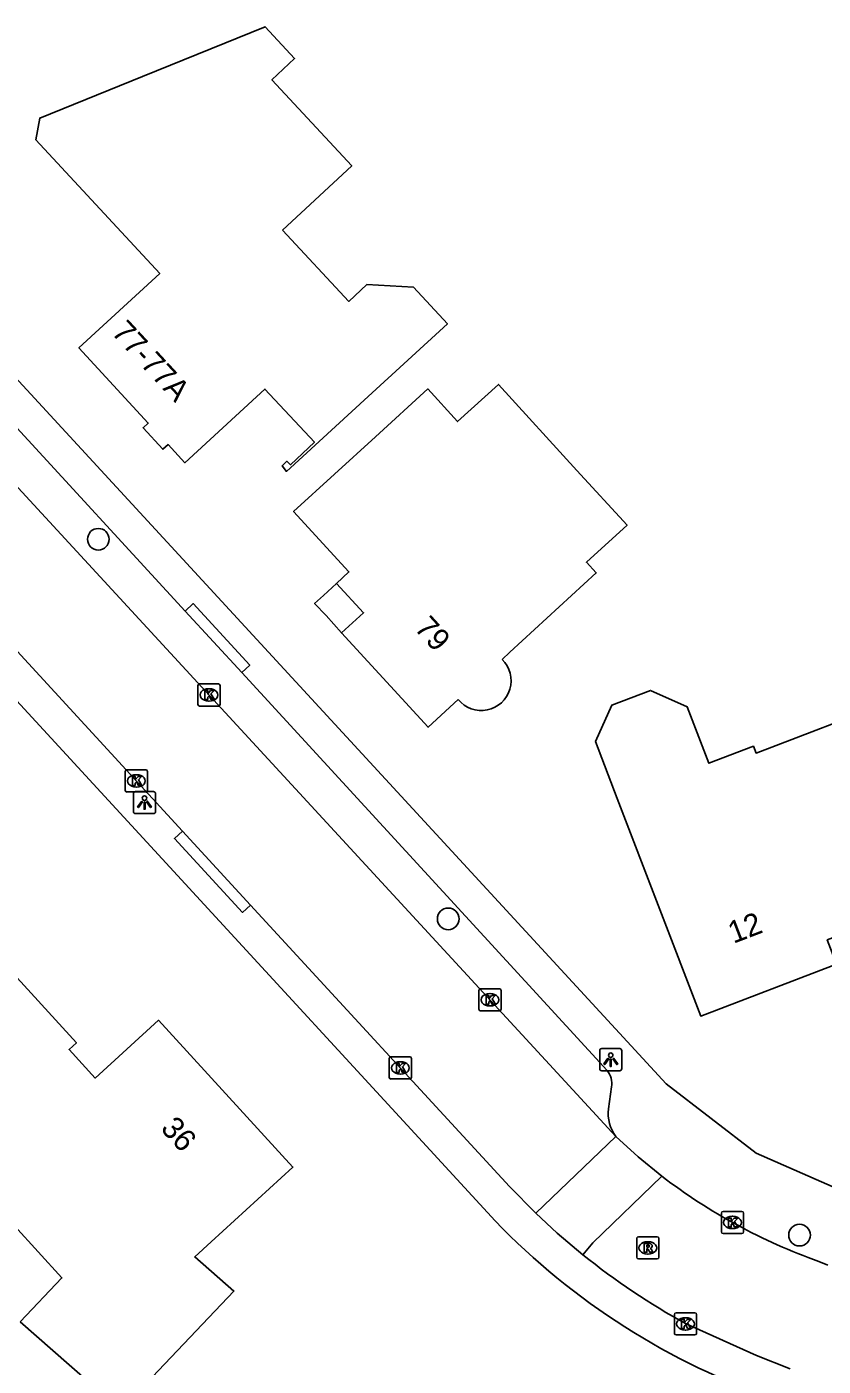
# Model space of a CAD drawing. Extents: x 157767 to 159171, y 387842 to 389425.
# Drawn here: x 158316.7 to 158352.7, y 388925.3 to 388985.7 of the extents above; entities that cross this region are included whole.
import ezdxf

# ---------------------------------------------------------------- set-up
doc = ezdxf.new("R2010")
doc.units = 0
for name, color, linetype in [('IMGEO_Boom', 7, 'Continuous'), ('IMGEO_Kolk', 7, 'Continuous'), ('IMGEO_Lichtpunt', 7, 'Continuous'), ('IMGEO_Pand', 7, 'Continuous'), ('IMGEO_Pand_nummerreeks', 7, 'Continuous'), ('IMGEO_Pand_overbouw', 7, 'Continuous'), ('IMGEO_Rijbaan_lokaal_open', 7, 'Continuous'), ('IMGEO_Rioolput', 7, 'Continuous'), ('IMGEO_Voetpad_open', 7, 'Continuous')]:
    doc.layers.add(name, color=color, linetype=linetype)

msp = doc.modelspace()

# ---------------------------------------------------------------- linework, layer by layer
at = {"layer": 'IMGEO_Boom'}
for centre in [(158319.941, 388962.586), (158335.733, 388945.454), (158351.589, 388931.18)]:
    msp.add_circle(centre, 0.489, dxfattribs=at)
at = {"layer": 'IMGEO_Kolk'}
for p, q in [((158324.434, 388955.134), (158324.434, 388955.986)), ((158324.509, 388956.06), (158325.361, 388956.06)), ((158324.922, 388955.84), (158324.947, 388955.84)), ((158325.435, 388955.986), (158325.435, 388955.134)), ((158325.361, 388955.06), (158324.509, 388955.06)), ((158324.945, 388955.28), (158324.92, 388955.28)), ((158321.158, 388951.254), (158321.158, 388952.106)), ((158321.233, 388952.18), (158322.085, 388952.18)), ((158322.159, 388952.106), (158322.159, 388951.254)), ((158321.669, 388951.4), (158321.644, 388951.4)), ((158321.646, 388951.96), (158321.671, 388951.96)), ((158322.085, 388951.18), (158321.233, 388951.18)), ((158337.118, 388941.375), (158337.118, 388942.227)), ((158337.193, 388942.301), (158338.045, 388942.301)), ((158337.606, 388942.081), (158337.631, 388942.081)), ((158338.119, 388942.227), (158338.119, 388941.375)), ((158338.045, 388941.301), (158337.193, 388941.301)), ((158337.629, 388941.521), (158337.604, 388941.521)), ((158333.074, 388938.3), (158333.074, 388939.152)), ((158333.149, 388939.226), (158334.001, 388939.226)), ((158333.562, 388939.006), (158333.587, 388939.006)), ((158334.075, 388939.152), (158334.075, 388938.3)), ((158334.001, 388938.226), (158333.149, 388938.226)), ((158333.585, 388938.446), (158333.56, 388938.446)), ((158348.063, 388931.325), (158348.063, 388932.177)), ((158348.138, 388932.251), (158348.99, 388932.251)), ((158349.064, 388932.177), (158349.064, 388931.325)), ((158348.574, 388931.471), (158348.549, 388931.471)), ((158348.551, 388932.031), (158348.576, 388932.031)), ((158348.99, 388931.251), (158348.138, 388931.251)), ((158345.943, 388926.746), (158345.943, 388927.598)), ((158346.018, 388927.672), (158346.87, 388927.672)), ((158346.431, 388927.452), (158346.456, 388927.452)), ((158346.944, 388927.598), (158346.944, 388926.746)), ((158346.87, 388926.672), (158346.018, 388926.672)), ((158346.454, 388926.892), (158346.429, 388926.892))]:
    msp.add_line(p, q, dxfattribs=at)
for points in [[(158324.434, 388955.134), (158324.434, 388955.986)], [(158324.509, 388956.06), (158325.361, 388956.06)], [(158324.755, 388955.76), (158324.878, 388955.76), (158324.878, 388955.609), (158325.008, 388955.76), (158325.172, 388955.76), (158325.026, 388955.609), (158325.179, 388955.36), (158325.027, 388955.36), (158324.942, 388955.524), (158324.878, 388955.457), (158324.878, 388955.36), (158324.755, 388955.36), (158324.755, 388955.76)], [(158325.435, 388955.986), (158325.435, 388955.134)], [(158325.361, 388955.06), (158324.509, 388955.06)], [(158321.158, 388951.254), (158321.158, 388952.106)], [(158321.233, 388952.18), (158322.085, 388952.18)], [(158322.159, 388952.106), (158322.159, 388951.254)], [(158321.479, 388951.88), (158321.602, 388951.88), (158321.602, 388951.729), (158321.732, 388951.88), (158321.896, 388951.88), (158321.75, 388951.729), (158321.903, 388951.48), (158321.751, 388951.48), (158321.666, 388951.644), (158321.602, 388951.577), (158321.602, 388951.48), (158321.479, 388951.48), (158321.479, 388951.88)], [(158322.085, 388951.18), (158321.233, 388951.18)], [(158337.118, 388941.375), (158337.118, 388942.227)], [(158337.193, 388942.301), (158338.045, 388942.301)], [(158337.439, 388942.001), (158337.562, 388942.001), (158337.562, 388941.85), (158337.692, 388942.001), (158337.856, 388942.001), (158337.71, 388941.85), (158337.863, 388941.601), (158337.711, 388941.601), (158337.626, 388941.765), (158337.562, 388941.698), (158337.562, 388941.601), (158337.439, 388941.601), (158337.439, 388942.001)], [(158338.119, 388942.227), (158338.119, 388941.375)], [(158338.045, 388941.301), (158337.193, 388941.301)], [(158333.074, 388938.3), (158333.074, 388939.152)], [(158333.149, 388939.226), (158334.001, 388939.226)], [(158333.395, 388938.926), (158333.518, 388938.926), (158333.518, 388938.775), (158333.648, 388938.926), (158333.812, 388938.926), (158333.666, 388938.775), (158333.819, 388938.526), (158333.667, 388938.526), (158333.582, 388938.69), (158333.518, 388938.623), (158333.518, 388938.526), (158333.395, 388938.526), (158333.395, 388938.926)], [(158334.075, 388939.152), (158334.075, 388938.3)], [(158334.001, 388938.226), (158333.149, 388938.226)], [(158348.063, 388931.325), (158348.063, 388932.177)], [(158348.138, 388932.251), (158348.99, 388932.251)], [(158349.064, 388932.177), (158349.064, 388931.325)], [(158348.384, 388931.951), (158348.507, 388931.951), (158348.507, 388931.8), (158348.637, 388931.951), (158348.801, 388931.951), (158348.655, 388931.8), (158348.808, 388931.551), (158348.656, 388931.551), (158348.571, 388931.715), (158348.507, 388931.648), (158348.507, 388931.551), (158348.384, 388931.551), (158348.384, 388931.951)], [(158348.99, 388931.251), (158348.138, 388931.251)], [(158345.943, 388926.746), (158345.943, 388927.598)], [(158346.018, 388927.672), (158346.87, 388927.672)], [(158346.264, 388927.372), (158346.387, 388927.372), (158346.387, 388927.221), (158346.517, 388927.372), (158346.681, 388927.372), (158346.535, 388927.221), (158346.688, 388926.972), (158346.536, 388926.972), (158346.451, 388927.136), (158346.387, 388927.069), (158346.387, 388926.972), (158346.264, 388926.972), (158346.264, 388927.372)], [(158346.944, 388927.598), (158346.944, 388926.746)], [(158346.87, 388926.672), (158346.018, 388926.672)]]:
    msp.add_lwpolyline(points, dxfattribs=at)
for centre, start, end in [((158324.511, 388955.984), 91.55205, 178.44795), ((158324.511, 388955.984), 91.55205, 178.44795), ((158325.359, 388955.984), 1.55205, 88.44795), ((158325.359, 388955.984), 1.55205, 88.44795), ((158324.511, 388955.136), 181.55205, 268.44795), ((158324.511, 388955.136), 181.55205, 268.44795), ((158325.359, 388955.136), 271.55205, 358.44795), ((158325.359, 388955.136), 271.55205, 358.44795), ((158321.235, 388952.104), 91.55205, 178.44795), ((158321.235, 388952.104), 91.55205, 178.44795), ((158322.083, 388952.104), 1.55205, 88.44795), ((158322.083, 388952.104), 1.55205, 88.44795), ((158321.235, 388951.256), 181.55205, 268.44795), ((158321.235, 388951.256), 181.55205, 268.44795), ((158322.083, 388951.256), 271.55205, 358.44795), ((158322.083, 388951.256), 271.55205, 358.44795), ((158337.195, 388942.225), 91.55205, 178.44795), ((158337.195, 388942.225), 91.55205, 178.44795), ((158338.043, 388942.225), 1.55205, 88.44795), ((158338.043, 388942.225), 1.55205, 88.44795), ((158337.195, 388941.377), 181.55205, 268.44795), ((158337.195, 388941.377), 181.55205, 268.44795), ((158338.043, 388941.377), 271.55205, 358.44795), ((158338.043, 388941.377), 271.55205, 358.44795), ((158333.151, 388939.15), 91.55205, 178.44795), ((158333.151, 388939.15), 91.55205, 178.44795), ((158333.999, 388939.15), 1.55205, 88.44795), ((158333.999, 388939.15), 1.55205, 88.44795), ((158333.151, 388938.302), 181.55205, 268.44795), ((158333.151, 388938.302), 181.55205, 268.44795), ((158333.999, 388938.302), 271.55205, 358.44795), ((158333.999, 388938.302), 271.55205, 358.44795), ((158348.14, 388932.175), 91.55205, 178.44795), ((158348.14, 388932.175), 91.55205, 178.44795), ((158348.988, 388932.175), 1.55205, 88.44795), ((158348.988, 388932.175), 1.55205, 88.44795), ((158348.14, 388931.327), 181.55205, 268.44795), ((158348.14, 388931.327), 181.55205, 268.44795), ((158348.988, 388931.327), 271.55205, 358.44795), ((158348.988, 388931.327), 271.55205, 358.44795), ((158346.02, 388927.596), 91.55205, 178.44795), ((158346.02, 388927.596), 91.55205, 178.44795), ((158346.868, 388927.596), 1.55205, 88.44795), ((158346.868, 388927.596), 1.55205, 88.44795), ((158346.02, 388926.748), 181.55205, 268.44795), ((158346.02, 388926.748), 181.55205, 268.44795), ((158346.868, 388926.748), 271.55205, 358.44795), ((158346.868, 388926.748), 271.55205, 358.44795)]:
    msp.add_arc(centre, 0.0765, start, end, dxfattribs=at)
for centre, major_axis, ratio, start_param, end_param in [((158324.921, 388955.56), (-0.387, 0.002), 0.722429, 4.712389, 7.853982), ((158324.946, 388955.56), (-0.39, 0.002), 0.717154, 1.570796, 4.712389), ((158321.645, 388951.68), (-0.387, 0.002), 0.722429, 4.712389, 7.853982), ((158321.67, 388951.68), (-0.39, 0.002), 0.717154, 1.570796, 4.712389), ((158337.605, 388941.801), (-0.387, 0.002), 0.722429, 4.712389, 7.853982), ((158337.63, 388941.801), (-0.39, 0.002), 0.717154, 1.570796, 4.712389), ((158333.561, 388938.726), (-0.387, 0.002), 0.722429, 4.712389, 7.853982), ((158333.586, 388938.726), (-0.39, 0.002), 0.717154, 1.570796, 4.712389), ((158348.55, 388931.751), (-0.387, 0.002), 0.722429, 4.712389, 7.853982), ((158348.575, 388931.751), (-0.39, 0.002), 0.717154, 1.570796, 4.712389), ((158346.43, 388927.172), (-0.387, 0.002), 0.722429, 4.712389, 7.853982), ((158346.455, 388927.172), (-0.39, 0.002), 0.717154, 1.570796, 4.712389)]:
    msp.add_ellipse(centre, major_axis=major_axis, ratio=ratio, start_param=start_param, end_param=end_param, dxfattribs=at)
at = {"layer": 'IMGEO_Lichtpunt'}
for p, q in [((158321.527, 388951.105), (158321.527, 388950.298)), ((158321.527, 388951.105), (158321.527, 388950.298)), ((158322.429, 388951.2), (158321.621, 388951.2)), ((158322.429, 388951.2), (158321.621, 388951.2)), ((158322.523, 388950.298), (158322.523, 388951.105)), ((158322.523, 388950.298), (158322.523, 388951.105)), ((158321.621, 388950.204), (158322.429, 388950.204)), ((158321.621, 388950.204), (158322.429, 388950.204)), ((158342.571, 388939.502), (158342.571, 388938.695)), ((158342.571, 388939.502), (158342.571, 388938.695)), ((158343.473, 388939.597), (158342.665, 388939.597)), ((158343.473, 388939.597), (158342.665, 388939.597)), ((158343.567, 388938.695), (158343.567, 388939.502)), ((158343.567, 388938.695), (158343.567, 388939.502)), ((158342.665, 388938.601), (158343.473, 388938.601)), ((158342.665, 388938.601), (158343.473, 388938.601))]:
    msp.add_line(p, q, dxfattribs=at)
for points in [[(158321.901, 388950.769), (158321.94, 388950.741), (158321.752, 388950.479), (158321.714, 388950.506), (158321.901, 388950.769)], [(158322.003, 388950.721), (158322.05, 388950.721), (158322.05, 388950.399), (158322.003, 388950.399), (158322.003, 388950.721)], [(158322.113, 388950.741), (158322.151, 388950.768), (158322.338, 388950.506), (158322.299, 388950.478), (158322.113, 388950.741)], [(158342.945, 388939.166), (158342.984, 388939.138), (158342.796, 388938.876), (158342.758, 388938.903), (158342.945, 388939.166)], [(158343.047, 388939.118), (158343.094, 388939.118), (158343.094, 388938.796), (158343.047, 388938.796), (158343.047, 388939.118)], [(158343.157, 388939.138), (158343.195, 388939.165), (158343.382, 388938.903), (158343.343, 388938.875), (158343.157, 388939.138)]]:
    msp.add_lwpolyline(points, dxfattribs=at)
for centre in [(158322.026, 388950.903), (158343.07, 388939.3)]:
    msp.add_circle(centre, 0.0994, dxfattribs=at)
for centre, start, end in [((158321.621, 388951.105), 90, 180), ((158321.621, 388951.105), 90, 180), ((158322.429, 388951.105), 0, 90), ((158322.429, 388951.105), 0, 90), ((158321.621, 388950.298), 180, 270), ((158321.621, 388950.298), 180, 270), ((158322.429, 388950.298), 270, 0), ((158322.429, 388950.298), 270, 360), ((158342.665, 388939.502), 90, 180), ((158342.665, 388939.502), 90, 180), ((158343.473, 388939.502), 0, 90), ((158343.473, 388939.502), 0, 90), ((158342.665, 388938.695), 180, 270), ((158342.665, 388938.695), 180, 270), ((158343.473, 388938.695), 270, 0), ((158343.473, 388938.695), 270, 360)]:
    msp.add_arc(centre, 0.0946, start, end, dxfattribs=at)
at = {"layer": 'IMGEO_Pand'}
for points in [[(158328.256, 388976.544), (158331.379, 388979.443), (158327.774, 388983.328), (158328.801, 388984.281), (158327.468, 388985.718), (158321.932, 388983.476), (158317.297, 388981.598), (158317.121, 388980.609), (158322.711, 388974.585), (158319.069, 388971.225), (158322.198, 388967.834), (158321.962, 388967.617), (158322.849, 388966.651), (158323.089, 388966.857), (158323.847, 388966.039), (158326.137, 388968.142), (158327.461, 388969.368), (158329.693, 388966.966), (158328.609, 388965.954), (158328.455, 388966.112), (158328.232, 388965.895), (158328.434, 388965.649), (158332.118, 388969.03), (158335.694, 388972.312), (158334.17, 388973.964), (158332.061, 388974.082), (158331.244, 388973.324), (158328.256, 388976.544)], [(158330.914, 388958.362), (158331.914, 388959.269), (158330.686, 388960.591), (158331.252, 388961.112), (158328.755, 388963.843), (158332.448, 388967.215), (158334.81, 388969.372), (158336.159, 388967.895), (158337.998, 388969.574), (158341.541, 388965.698), (158343.806, 388963.221), (158341.973, 388961.546), (158342.412, 388961.068), (158338.509, 388957.484), (158338.161, 388957.165)], [(158336.185, 388955.351), (158334.825, 388954.102), (158330.914, 388958.362)], [(158358.319, 388948.601), (158357.425, 388950.936), (158355.761, 388955.282), (158349.63, 388952.934), (158349.511, 388953.246), (158347.499, 388952.475), (158346.521, 388955.03), (158344.866, 388955.768), (158343.111, 388955.096), (158342.383, 388953.461), (158343.366, 388950.893), (158347.131, 388941.062), (158353.26, 388943.408), (158352.842, 388944.501), (158353.879, 388944.898), (158354.31, 388945.877), (158353.912, 388946.914), (158358.319, 388948.601)], [(158316.419, 388927.264), (158318.301, 388929.248), (158315.073, 388932.776), (158314.525, 388933.375), (158314.963, 388933.775), (158310.437, 388938.721), (158311.955, 388940.11), (158315.643, 388943.485), (158318.956, 388939.864), (158318.622, 388939.557), (158319.802, 388938.267), (158322.657, 388940.88), (158328.723, 388934.249), (158325.035, 388930.874), (158324.297, 388930.198), (158326.06, 388928.652), (158320.964, 388923.279), (158316.419, 388927.264)]]:
    msp.add_lwpolyline(points, dxfattribs=at)
msp.add_arc((158337.226, 388956.201), 1.343, 219.23549, 45.86938, dxfattribs=at)
at = {"layer": 'IMGEO_Pand_overbouw'}
msp.add_lwpolyline([(158330.686, 388960.591), (158330.101, 388960.053), (158329.705, 388959.692), (158330.22, 388959.145), (158330.914, 388958.362), (158331.914, 388959.269)], close=True, dxfattribs=at)
at = {"layer": 'IMGEO_Rijbaan_lokaal_open'}
for points in [[(158307.495, 388974.477), (158343.305, 388935.632)], [(158323.739, 388949.419), (158315.426, 388958.456)], [(158323.739, 388949.419), (158326.812, 388946.079)], [(158339.686, 388932.165), (158338.506, 388933.367), (158326.812, 388946.079)], [(158339.686, 388932.165), (158343.305, 388935.632)], [(158343.305, 388935.632), (158344.3, 388934.709), (158345.381, 388933.833)], [(158345.381, 388933.833), (158342.268, 388930.838), (158341.806, 388930.295)], [(158341.806, 388930.295), (158340.649, 388931.265), (158339.686, 388932.165)], [(158352.461, 388929.992), (158352.872, 388929.828)], [(158351.172, 388925.14), (158349.641, 388925.751), (158346.474, 388927.17)]]:
    msp.add_lwpolyline(points, dxfattribs=at)
for centre, radius, start, end in [((158361.229, 388954.599), 26.122, 232.65051, 250.38858), ((158362.067, 388955.511), 32.347, 231.21829, 241.18093)]:
    msp.add_arc(centre, radius, start, end, dxfattribs=at)
at = {"layer": 'IMGEO_Rioolput'}
for p, q in [((158344.241, 388930.177), (158344.241, 388931.029)), ((158344.316, 388931.103), (158345.168, 388931.103)), ((158344.729, 388930.883), (158344.754, 388930.883)), ((158345.242, 388931.029), (158345.242, 388930.177)), ((158344.752, 388930.323), (158344.727, 388930.323)), ((158345.168, 388930.103), (158344.316, 388930.103))]:
    msp.add_line(p, q, dxfattribs=at)
for points in [[(158344.241, 388930.177), (158344.241, 388931.029)], [(158344.316, 388931.103), (158345.168, 388931.103)], [(158345.242, 388931.029), (158345.242, 388930.177)], [(158344.83, 388930.801), (158344.578, 388930.803), (158344.578, 388930.403)], [(158344.578, 388930.403), (158344.702, 388930.403), (158344.702, 388930.565), (158344.713, 388930.565)], [(158344.756, 388930.722), (158344.702, 388930.722), (158344.702, 388930.641)], [(158344.702, 388930.641), (158344.754, 388930.641)], [(158344.76, 388930.536), (158344.831, 388930.403), (158344.971, 388930.403), (158344.906, 388930.529)], [(158345.168, 388930.103), (158344.316, 388930.103)]]:
    msp.add_lwpolyline(points, dxfattribs=at)
for centre, radius, start, end in [((158344.318, 388931.027), 0.0765, 91.55205, 178.44795), ((158344.318, 388931.027), 0.0765, 91.55205, 178.44795), ((158345.166, 388931.027), 0.0765, 1.55205, 88.44795), ((158345.166, 388931.027), 0.0765, 1.55205, 88.44795), ((158344.712, 388930.512), 0.0533, 26.02933, 88.69889), ((158344.738, 388930.83), 0.19, 274.7715, 282.96867), ((158344.762, 388930.626), 0.0964, 77.00612, 93.18647), ((158344.776, 388930.683), 0.0378, 276.66336, 79.67722), ((158344.829, 388930.691), 0.109, 350.36119, 89.41601), ((158344.827, 388930.691), 0.112, 277.58423, 350.98172), ((158344.811, 388930.476), 0.108, 29.51342, 73.79051), ((158344.318, 388930.179), 0.0765, 181.55205, 268.44795), ((158344.318, 388930.179), 0.0765, 181.55205, 268.44795), ((158345.166, 388930.179), 0.0765, 271.55205, 358.44795), ((158345.166, 388930.179), 0.0765, 271.55205, 358.44795)]:
    msp.add_arc(centre, radius, start, end, dxfattribs=at)
for centre, major_axis, ratio, start_param, end_param in [((158344.728, 388930.603), (-0.387, 0.002), 0.722429, 4.712389, 7.853982), ((158344.753, 388930.603), (-0.39, 0.002), 0.717154, 1.570796, 4.712389)]:
    msp.add_ellipse(centre, major_axis=major_axis, ratio=ratio, start_param=start_param, end_param=end_param, dxfattribs=at)
at = {"layer": 'IMGEO_Voetpad_open'}
for points in [[(158354.058, 388932.942), (158349.639, 388934.881), (158345.576, 388938.007), (158310.368, 388976.206)], [(158315.932, 388967.985), (158323.861, 388959.349)], [(158337.852, 388931.826), (158305.011, 388967.504)], [(158323.861, 388959.349), (158324.229, 388959.687), (158326.779, 388956.909), (158326.411, 388956.571)], [(158326.411, 388956.571), (158323.861, 388959.349)], [(158326.411, 388956.571), (158342.905, 388938.605)], [(158326.812, 388946.079), (158326.445, 388945.741), (158323.372, 388949.081), (158323.739, 388949.419)], [(158343.107, 388937.87), (158342.969, 388936.875)]]:
    msp.add_lwpolyline(points, dxfattribs=at)
for centre, radius, start, end in [((158342.179, 388938.01), 0.938, 351.39654, 39.33784), ((158344.633, 388936.658), 1.678, 172.5605, 217.69216), ((158360.781, 388953.866), 31.804, 223.86787, 251.19911)]:
    msp.add_arc(centre, radius, start, end, dxfattribs=at)

# ---------------------------------------------------------------- texts
at = {"layer": 'IMGEO_Pand_nummerreeks'}
for s, rotation, p in [('77-77A', 312.6966, (158320.497, 388971.889)), ('79', 312.55336, (158334.167, 388958.545)), ('12', 20.94734, (158348.606, 388944.325)), ('36', 312.45209, (158322.712, 388935.961))]:
    msp.add_text(s, height=1, rotation=rotation, dxfattribs=at).set_placement(p)

doc.saveas('drawing.dxf')
